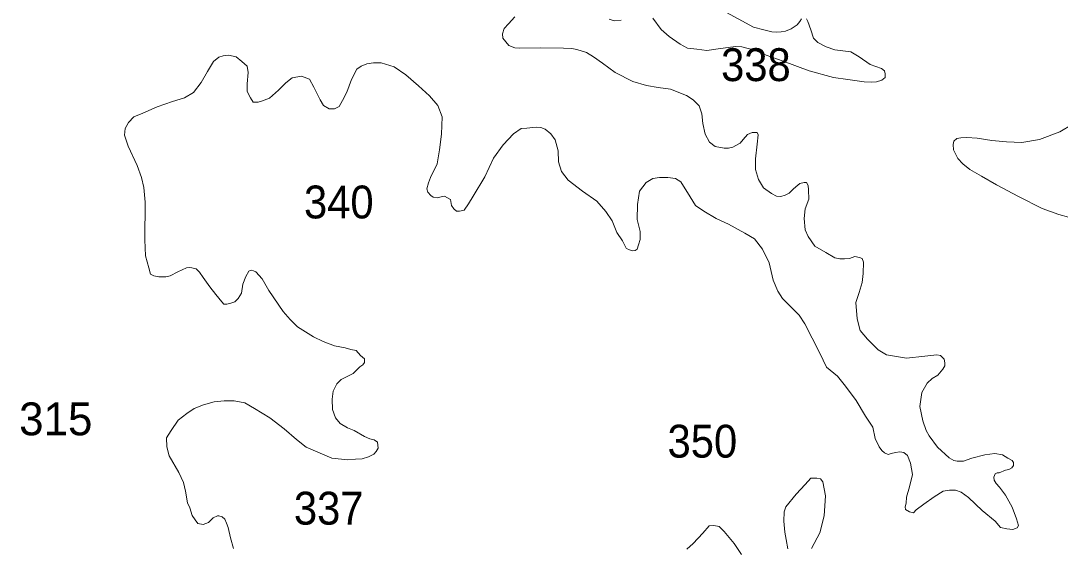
# Model space of a CAD drawing. Extents: x 445.4 to 500, y 8728.7 to 8784.
# Drawn here: x 485.93 to 490.99, y 8731.98 to 8734.54 of the extents above; entities that cross this region are included whole.
import ezdxf

# ---------------------------------------------------------------- set-up
doc = ezdxf.new("R2010")
doc.units = 0
doc.header["$LTSCALE"] = 0.064
doc.layers.add('2', color=7, linetype='Continuous', lineweight=13)
doc.layers.add('21', color=7, linetype='Continuous')

msp = doc.modelspace()

# ---------------------------------------------------------------- linework, layer by layer
at = {"layer": '2'}
for points in [[(489.2857, 8733.9485), (489.2645, 8733.9886), (489.2526, 8734.0405), (489.2485, 8734.0868), (489.2352, 8734.1266), (489.2067, 8734.1551), (489.1743, 8734.176), (489.0964, 8734.2063), (489.0355, 8734.2158), (488.9785, 8734.2253), (488.912, 8734.2443), (488.8264, 8734.2879), (488.765, 8734.3341), (488.7212, 8734.3645), (488.687, 8734.3853), (488.6395, 8734.4005), (488.6148, 8734.4043), (488.5748, 8734.4062), (488.4627, 8734.4081), (488.3619, 8734.4062), (488.3372, 8734.4081), (488.3087, 8734.4195), (488.2801, 8734.4556), (488.2782, 8734.4764), (488.2859, 8734.503), (488.3068, 8734.5258), (488.3387, 8734.559)], [(488.7969, 8734.5476), (488.8216, 8734.54), (488.8558, 8734.5438)], [(489.0098, 8734.5533), (489.0497, 8734.4983), (489.0897, 8734.4641), (489.1429, 8734.4262), (489.179, 8734.4072), (489.2246, 8734.4015), (489.2722, 8734.3958), (489.3276, 8734.4028), (489.4117, 8734.4151), (489.4433, 8734.4133), (489.5046, 8734.3976), (489.5624, 8734.3731), (489.6448, 8734.3434), (489.7709, 8734.2962), (489.8889, 8734.2645), (489.9589, 8734.254), (490.0395, 8734.2435), (490.0746, 8734.2418), (490.0991, 8734.2435), (490.1254, 8734.2505), (490.1412, 8734.2645), (490.1412, 8734.282), (490.1377, 8734.296), (490.1236, 8734.3082), (490.0676, 8734.3275), (490.015, 8734.3642), (489.9747, 8734.3887), (489.9484, 8734.3922), (489.8959, 8734.3992), (489.8538, 8734.4132), (489.8135, 8734.4341), (489.7925, 8734.4551), (489.7785, 8734.4954), (489.7645, 8734.5373), (489.7574, 8734.5496)], [(489.7329, 8734.5496), (489.7259, 8734.5373), (489.7119, 8734.5198), (489.6839, 8734.5006), (489.6558, 8734.4901), (489.6348, 8734.4866), (489.6103, 8734.4849), (489.5892, 8734.4866), (489.5507, 8734.4954), (489.4999, 8734.5093), (489.3509, 8734.5898)], [(487.1408, 8733.2268), (487.1074, 8733.2832), (487.0771, 8733.3181), (487.0655, 8733.3227), (487.0538, 8733.3251), (487.0422, 8733.3204), (487.0282, 8733.2948), (487.0142, 8733.2576), (487.0072, 8733.2135), (486.9909, 8733.1879), (486.9746, 8733.1716), (486.956, 8733.1646), (486.935, 8733.16), (486.9211, 8733.16), (486.9117, 8733.1716), (486.8815, 8733.2065), (486.8535, 8733.2437), (486.8209, 8733.2902), (486.8023, 8733.3158), (486.7859, 8733.332), (486.765, 8733.3367), (486.7557, 8733.339), (486.7394, 8733.3367), (486.6974, 8733.3181), (486.6602, 8733.2972), (486.6392, 8733.2925), (486.6159, 8733.2925), (486.6042, 8733.2925), (486.5809, 8733.2972), (486.5646, 8733.3065), (486.5553, 8733.3367), (486.539, 8733.3948), (486.5367, 8733.4739), (486.5386, 8733.6567), (486.5316, 8733.7288), (486.52, 8733.7776), (486.499, 8733.8358), (486.4547, 8733.9288), (486.4379, 8733.9836), (486.4402, 8734.0162), (486.4565, 8734.0441), (486.4822, 8734.072), (486.5264, 8734.0906), (486.5963, 8734.1208), (486.6708, 8734.1464), (486.7291, 8734.165), (486.7733, 8734.1906), (486.8106, 8734.2394), (486.8409, 8734.2929), (486.8712, 8734.3417), (486.8968, 8734.3626), (486.9178, 8734.3696), (486.9434, 8734.3719), (486.9807, 8734.3649), (487.0086, 8734.3417), (487.0342, 8734.3184), (487.0389, 8734.2882), (487.0342, 8734.2324), (487.0342, 8734.1952), (487.0505, 8734.165), (487.0645, 8734.1441), (487.0878, 8734.1441), (487.1041, 8734.1487), (487.1437, 8734.1627), (487.188, 8734.2022), (487.2229, 8734.2371), (487.2532, 8734.2626), (487.2987, 8734.2697), (487.3383, 8734.2558), (487.3592, 8734.2162), (487.3895, 8734.1558), (487.4058, 8734.1279), (487.4338, 8734.1116), (487.4594, 8734.1116), (487.4827, 8734.1232), (487.499, 8734.1511), (487.52, 8734.193), (487.5433, 8734.2534), (487.5689, 8734.3046), (487.5898, 8734.3185), (487.6178, 8734.3302), (487.6504, 8734.3348), (487.6877, 8734.3348), (487.7506, 8734.3162), (487.8065, 8734.2767), (487.8694, 8734.2232), (487.923, 8734.1744), (487.9626, 8734.1279), (487.9835, 8734.0721), (487.9812, 8733.9884), (487.9719, 8733.9117), (487.9602, 8733.8442), (487.9276, 8733.7768), (487.917, 8733.7503), (487.91, 8733.7224), (487.9146, 8733.7061), (487.9286, 8733.6899), (487.9403, 8733.6806), (487.9612, 8733.6782), (487.9799, 8733.6829), (487.9962, 8733.6852)], [(487.9962, 8733.6852), (488.0102, 8733.6782), (488.0241, 8733.6689), (488.0288, 8733.641), (488.0404, 8733.6248), (488.0544, 8733.6131), (488.0684, 8733.6131), (488.0917, 8733.6178), (488.1127, 8733.648), (488.1359, 8733.6852), (488.1919, 8733.7805), (488.2338, 8733.8712), (488.2804, 8733.9363), (488.3316, 8733.9898), (488.3689, 8734.0154), (488.3968, 8734.0177), (488.4248, 8734.02), (488.4411, 8734.0223), (488.4644, 8734.02), (488.4854, 8734.013), (488.5133, 8733.9898), (488.5343, 8733.9596), (488.5483, 8733.9061), (488.5506, 8733.8526), (488.5646, 8733.8061), (488.5972, 8733.7643), (488.6671, 8733.7108), (488.737, 8733.662), (488.7812, 8733.6108), (488.8115, 8733.5666), (488.8348, 8733.5085), (488.8627, 8733.469), (488.88, 8733.4332), (488.8917, 8733.4263), (488.9103, 8733.4193), (488.9243, 8733.4216), (488.9336, 8733.4286), (488.9406, 8733.4495), (488.9476, 8733.4751), (488.9476, 8733.5146), (488.9336, 8733.5727), (488.9359, 8733.6448), (488.9452, 8733.7099), (488.9778, 8733.7518), (489.0105, 8733.7727), (489.0431, 8733.7773), (489.0827, 8733.7773), (489.1199, 8733.7727), (489.1456, 8733.7564), (489.1922, 8733.682), (489.2178, 8733.6402), (489.2574, 8733.6123), (489.3179, 8733.5774), (489.3785, 8733.5495), (489.4577, 8733.5053), (489.5043, 8733.4774), (489.5439, 8733.4286), (489.5765, 8733.3612), (489.5952, 8733.2775), (489.6185, 8733.224), (489.6417, 8733.1868), (489.6674, 8733.1612), (489.722, 8733.1066), (489.75, 8733.0647), (489.7849, 8732.995), (489.8222, 8732.9206), (489.8548, 8732.8532), (489.9084, 8732.809), (489.9485, 8732.7609), (490.0002, 8732.6904), (490.0449, 8732.6153), (490.0802, 8732.5613), (490.0924, 8732.5058), (490.1112, 8732.4659), (490.1253, 8732.4471), (490.1371, 8732.4354), (490.1559, 8732.4283), (490.17, 8732.433), (490.1912, 8732.4377), (490.2124, 8732.4401), (490.2312, 8732.4377), (490.25, 8732.4236), (490.2641, 8732.3861), (490.2735, 8732.3297), (490.2594, 8732.271), (490.2453, 8732.2193), (490.243, 8732.1912), (490.2383, 8732.1724), (490.2406, 8732.1606), (490.2594, 8732.1489), (490.2783, 8732.1442), (490.2924, 8732.1583), (490.33, 8732.1865), (490.3794, 8732.2217), (490.4237, 8732.2493), (490.4545, 8732.2541), (490.4828, 8732.2541), (490.5112, 8732.2446), (490.5467, 8732.2187), (490.6129, 8732.1549), (490.6767, 8732.103)], [(490.6767, 8732.103), (490.7027, 8732.0723), (490.7335, 8732.0653), (490.7619, 8732.0629), (490.7831, 8732.07), (490.7902, 8732.0818), (490.7808, 8732.1148), (490.7595, 8732.1715), (490.7264, 8732.2305), (490.698, 8732.2682), (490.6815, 8732.2871), (490.672, 8732.3036), (490.6696, 8732.3178), (490.6767, 8732.3343), (490.6862, 8732.339), (490.6956, 8732.339), (490.7264, 8732.3508), (490.7429, 8732.3555), (490.7571, 8732.3626), (490.7666, 8732.3744), (490.7666, 8732.3886), (490.7595, 8732.398), (490.7382, 8732.4098), (490.7122, 8732.4263), (490.6744, 8732.4334), (490.6271, 8732.4263), (490.5632, 8732.4098), (490.523, 8732.3957), (490.4923, 8732.3957), (490.4757, 8732.398), (490.4521, 8732.4122), (490.3953, 8732.4641), (490.3551, 8732.5184), (490.341, 8732.5443), (490.3244, 8732.5915), (490.3102, 8732.6623), (490.3198, 8732.7299), (490.3458, 8732.7747), (490.3695, 8732.7983), (490.3978, 8732.8149), (490.4215, 8732.8432), (490.431, 8732.8597), (490.431, 8732.8739), (490.4286, 8732.8927), (490.4097, 8732.9093), (490.3931, 8732.914), (490.334, 8732.9069), (490.2442, 8732.8975), (490.1472, 8732.914), (490.107, 8732.9376), (490.055, 8732.9895), (490.0195, 8733.032), (490.0053, 8733.0886), (489.9982, 8733.1689), (490.0145, 8733.2176), (490.0287, 8733.2648), (490.0334, 8733.3097), (490.0358, 8733.364), (490.0287, 8733.3828), (490.0169, 8733.3876), (489.9932, 8733.3923), (489.9672, 8733.3828), (489.9436, 8733.3805), (489.9199, 8733.3805), (489.8963, 8733.3852), (489.8514, 8733.4112), (489.7993, 8733.4418), (489.7662, 8733.489), (489.7521, 8733.5221), (489.7473, 8733.5764), (489.7521, 8733.6236), (489.7686, 8733.6708), (489.7681, 8733.7172), (489.7657, 8733.7384), (489.7587, 8733.7526), (489.7468, 8733.7526), (489.7255, 8733.7479), (489.7066, 8733.7314), (489.6924, 8733.7196), (489.6735, 8733.7007), (489.6546, 8733.6912), (489.6333, 8733.6842), (489.612, 8733.6865), (489.5884, 8733.6983), (489.5482, 8733.7266), (489.5246, 8733.7668), (489.5104, 8733.8163), (489.5104, 8733.8682), (489.5175, 8733.939), (489.5222, 8733.9839), (489.5175, 8733.9957), (489.4938, 8733.9957), (489.4702, 8733.9862), (489.4489, 8733.9626), (489.4347, 8733.9438), (489.4134, 8733.932), (489.3992, 8733.9249), (489.378, 8733.9202), (489.3567, 8733.9202), (489.3141, 8733.9272), (489.2857, 8733.9485)], [(491.0338, 8733.5829), (490.9872, 8733.5967), (490.9062, 8733.626), (490.7897, 8733.6846), (490.6828, 8733.7414), (490.6103, 8733.7827), (490.5534, 8733.8154), (490.5189, 8733.843), (490.4948, 8733.8688), (490.4739, 8733.9113), (490.4721, 8733.9371), (490.4756, 8733.9543), (490.4894, 8733.9663), (490.5101, 8733.9698), (490.5394, 8733.9715), (490.5894, 8733.9681), (490.6602, 8733.9577), (490.7326, 8733.9509), (490.8068, 8733.9474), (490.893, 8733.9612), (490.9914, 8733.9991), (491.0517, 8734.0352)], [(486.9674, 8731.9708), (486.9534, 8732.022), (486.9417, 8732.0731), (486.9347, 8732.0941), (486.9254, 8732.1127), (486.9138, 8732.1243), (486.8975, 8732.1289), (486.8905, 8732.1289), (486.8695, 8732.1196), (486.8462, 8732.0964), (486.8206, 8732.0871), (486.795, 8732.0917), (486.781, 8732.1103), (486.767, 8732.1313), (486.7554, 8732.1685), (486.7437, 8732.1917), (486.7344, 8732.2498), (486.7251, 8732.2917), (486.7018, 8732.3405), (486.6552, 8732.4219), (486.6435, 8732.4652), (486.6412, 8732.5094), (486.6644, 8732.5442), (486.6994, 8732.5954), (486.7413, 8732.6279), (486.7763, 8732.6512), (486.8229, 8732.6698), (486.8741, 8732.6837), (486.923, 8732.6884), (486.9719, 8732.6884), (487.0232, 8732.6791), (487.0698, 8732.6512), (487.1443, 8732.607), (487.2142, 8732.5535), (487.2748, 8732.5001), (487.3214, 8732.4629), (487.3796, 8732.4396), (487.4472, 8732.4094), (487.5252, 8732.4022), (487.5625, 8732.4046), (487.5951, 8732.4069), (487.6254, 8732.4162), (487.651, 8732.4301), (487.6627, 8732.4418), (487.672, 8732.458), (487.6697, 8732.4883), (487.6533, 8732.4999), (487.6324, 8732.5045), (487.6068, 8732.5162), (487.5555, 8732.5441), (487.5229, 8732.558), (487.488, 8732.5789), (487.4647, 8732.6068), (487.4507, 8732.6464), (487.4484, 8732.6975), (487.453, 8732.737), (487.4716, 8732.7719), (487.4926, 8732.7928), (487.5508, 8732.8231), (487.5834, 8732.8548), (487.5974, 8732.8641), (487.6067, 8732.8757), (487.6067, 8732.8943), (487.5858, 8732.9106), (487.5648, 8732.9338), (487.5392, 8732.9385), (487.5112, 8732.9478), (487.46, 8732.9571), (487.4041, 8732.978), (487.3575, 8733.0013), (487.2806, 8733.0501), (487.2433, 8733.085), (487.2107, 8733.1245), (487.1408, 8733.2268)], [(489.6672, 8731.9687), (489.6596, 8732.0143), (489.652, 8732.0497), (489.6469, 8732.1029), (489.6495, 8732.1485), (489.6571, 8732.1738), (489.7078, 8732.2346), (489.752, 8732.2816), (489.7799, 8732.312), (489.8078, 8732.312), (489.8256, 8732.3095), (489.8383, 8732.2943), (489.851, 8732.2259), (489.8434, 8732.1297), (489.8231, 8732.0461), (489.7825, 8731.9702)], [(489.1751, 8731.9662), (489.2055, 8731.994), (489.2537, 8732.0447), (489.2842, 8732.0801), (489.307, 8732.0826), (489.3324, 8732.0776), (489.3577, 8732.0523), (489.4059, 8731.994), (489.4414, 8731.9409)]]:
    msp.add_lwpolyline(points, dxfattribs=at)

# ---------------------------------------------------------------- texts
at = {"layer": '21', "width": 0.95}
for s, p in [('338', (489.3421, 8734.2463)), ('340', (487.3113, 8733.5776)), ('350', (489.0815, 8732.4127)), ('337', (487.2623, 8732.0864))]:
    msp.add_text(s, height=0.16, dxfattribs=at).set_placement(p)
at = {"layer": '21'}
msp.add_text('315', height=0.16, dxfattribs=at).set_placement((485.9244, 8732.5214))

doc.saveas('drawing.dxf')
